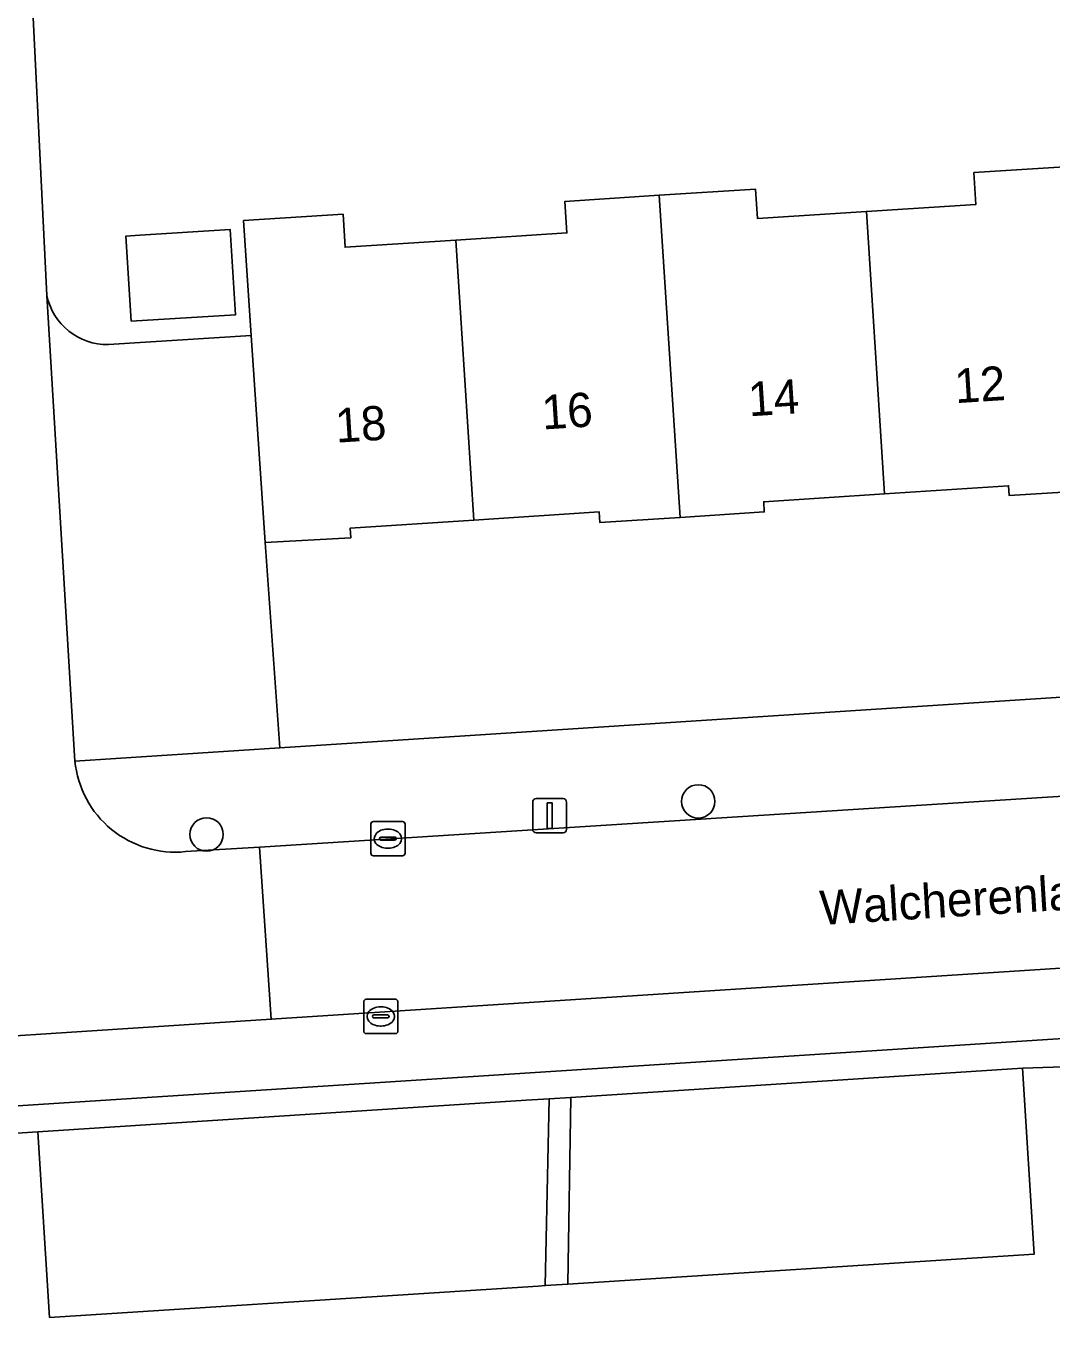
# Model space of a CAD drawing. Extents: x 159680 to 160786, y 387323 to 388340.
# Drawn here: x 160558.8 to 160588.77, y 387836.2 to 387874.3 of the extents above; entities that cross this region are included whole.
import ezdxf

# ---------------------------------------------------------------- set-up
doc = ezdxf.new("R2010")
doc.units = 0
for name, color, linetype in [('IMGEO_Boom', 7, 'Continuous'), ('IMGEO_Erf', 7, 'Continuous'), ('IMGEO_Groenvoorziening', 7, 'Continuous'), ('IMGEO_Kolk', 7, 'Continuous'), ('IMGEO_Lichtmast', 7, 'Continuous'), ('IMGEO_Openbare_ruimte_label', 7, 'Continuous'), ('IMGEO_Pand', 7, 'Continuous'), ('IMGEO_Pand_nummerreeks', 7, 'Continuous'), ('IMGEO_Parkeervlak_open', 7, 'Continuous'), ('IMGEO_Rijbaan_lokaal_open', 7, 'Continuous'), ('IMGEO_Voetpad_open', 7, 'Continuous')]:
    doc.layers.add(name, color=color, linetype=linetype)

msp = doc.modelspace()

# ---------------------------------------------------------------- linework, layer by layer
at = {"layer": 'IMGEO_Boom'}
for centre in [(160578.434, 387851.66), (160564.069, 387850.696)]:
    msp.add_circle(centre, 0.489, dxfattribs=at)
at = {"layer": 'IMGEO_Erf'}
for points in [[(160558.825, 387878.121), (160559.404, 387866.435)], [(160561.201, 387864.999), (160565.367, 387865.259), (160565.152, 387868.619), (160568.056, 387868.805), (160568.117, 387867.842), (160571.355, 387868.049), (160574.597, 387868.257), (160574.538, 387869.181), (160577.296, 387869.358), (160580.106, 387869.538), (160580.161, 387868.681), (160583.349, 387868.885), (160586.549, 387869.09), (160586.49, 387870.021), (160589.288, 387870.2)], [(160589.898, 387860.743), (160587.523, 387860.588), (160587.504, 387860.879), (160583.881, 387860.642), (160580.346, 387860.41), (160580.365, 387860.115), (160577.902, 387859.954), (160575.562, 387859.801), (160575.542, 387860.114), (160571.882, 387859.875), (160568.264, 387859.638), (160568.283, 387859.354), (160565.779, 387859.222), (160566.214, 387853.225), (160620.434, 387856.739)]]:
    msp.add_lwpolyline(points, dxfattribs=at)
msp.add_lwpolyline([(160561.863, 387865.681), (160561.708, 387868.164), (160562.123, 387868.19), (160564.763, 387868.355), (160564.918, 387865.871)], close=True, dxfattribs=at)
msp.add_arc((160561.171, 387866.804), 1.806, 191.8042, 270.9385, dxfattribs=at)
at = {"layer": 'IMGEO_Groenvoorziening'}
for points in [[(160587.91, 387843.871), (160574.709, 387843.017), (160574.622, 387837.565), (160588.248, 387838.437)], [(160574.078, 387842.976), (160573.407, 387842.933), (160559.135, 387842.009), (160559.48, 387836.597), (160573.753, 387837.51), (160573.965, 387837.523)]]:
    msp.add_lwpolyline(points, close=True, dxfattribs=at)
at = {"layer": 'IMGEO_Kolk'}
for p, q in [((160568.867, 387850.147), (160568.867, 387850.999)), ((160568.942, 387851.073), (160569.794, 387851.073)), ((160569.355, 387850.853), (160569.38, 387850.853)), ((160569.868, 387850.999), (160569.868, 387850.147)), ((160569.126, 387850.567), (160569.126, 387850.579)), ((160569.564, 387850.53), (160569.166, 387850.53)), ((160569.169, 387850.616), (160569.567, 387850.616)), ((160569.61, 387850.579), (160569.61, 387850.567)), ((160569.794, 387850.073), (160568.942, 387850.073)), ((160569.378, 387850.293), (160569.353, 387850.293)), ((160568.66, 387844.956), (160568.66, 387845.808)), ((160568.735, 387845.882), (160569.587, 387845.882)), ((160569.661, 387845.808), (160569.661, 387844.956)), ((160568.962, 387845.425), (160569.36, 387845.425)), ((160569.148, 387845.662), (160569.173, 387845.662)), ((160568.919, 387845.376), (160568.919, 387845.388)), ((160569.357, 387845.339), (160568.959, 387845.339)), ((160569.171, 387845.102), (160569.146, 387845.102)), ((160569.403, 387845.388), (160569.403, 387845.376)), ((160569.587, 387844.882), (160568.735, 387844.882))]:
    msp.add_line(p, q, dxfattribs=at)
for points in [[(160568.867, 387850.147), (160568.867, 387850.999)], [(160568.942, 387851.073), (160569.794, 387851.073)], [(160569.868, 387850.999), (160569.868, 387850.147)], [(160569.794, 387850.073), (160568.942, 387850.073)], [(160568.66, 387844.956), (160568.66, 387845.808)], [(160568.735, 387845.882), (160569.587, 387845.882)], [(160569.661, 387845.808), (160569.661, 387844.956)], [(160569.587, 387844.882), (160568.735, 387844.882)]]:
    msp.add_lwpolyline(points, dxfattribs=at)
for centre, radius, start, end in [((160568.944, 387850.997), 0.0765, 91.552, 178.448), ((160568.944, 387850.997), 0.0765, 91.552, 178.448), ((160569.792, 387850.997), 0.0765, 1.552, 88.448), ((160569.792, 387850.997), 0.0765, 1.552, 88.448), ((160569.166, 387850.576), 0.0403, 85.8775, 175.7526), ((160569.163, 387850.566), 0.0366, 178.938, 274.7102), ((160569.567, 387850.573), 0.043, 264.8664, 352.4533), ((160569.571, 387850.578), 0.0386, 1.7309, 96.639), ((160568.944, 387850.149), 0.0765, 181.552, 268.448), ((160568.944, 387850.149), 0.0765, 181.552, 268.448), ((160569.792, 387850.149), 0.0765, 271.552, 358.448), ((160569.792, 387850.149), 0.0765, 271.552, 358.448), ((160568.737, 387845.806), 0.0765, 91.552, 178.448), ((160568.737, 387845.806), 0.0765, 91.552, 178.448), ((160569.585, 387845.806), 0.0765, 1.552, 88.448), ((160569.585, 387845.806), 0.0765, 1.552, 88.448), ((160568.959, 387845.385), 0.0403, 85.8775, 175.7526), ((160569.364, 387845.387), 0.0386, 1.7309, 96.639), ((160568.956, 387845.375), 0.0366, 178.938, 274.7102), ((160569.36, 387845.382), 0.043, 264.8664, 352.4533), ((160568.737, 387844.958), 0.0765, 181.552, 268.448), ((160568.737, 387844.958), 0.0765, 181.552, 268.448), ((160569.585, 387844.958), 0.0765, 271.552, 358.448), ((160569.585, 387844.958), 0.0765, 271.552, 358.448)]:
    msp.add_arc(centre, radius, start, end, dxfattribs=at)
for centre, major_axis, ratio, start_param, end_param in [((160569.354, 387850.573), (-0.387, 0.002), 0.722429, 4.712389, 7.853982), ((160569.379, 387850.573), (-0.39, 0.002), 0.717154, 1.570796, 4.712389), ((160569.147, 387845.382), (-0.387, 0.002), 0.722429, 4.712389, 7.853982), ((160569.172, 387845.382), (-0.39, 0.002), 0.717154, 1.570796, 4.712389)]:
    msp.add_ellipse(centre, major_axis=major_axis, ratio=ratio, start_param=start_param, end_param=end_param, dxfattribs=at)
at = {"layer": 'IMGEO_Lichtmast'}
for p, q in [((160573.598, 387850.843), (160573.598, 387851.643)), ((160573.598, 387851.643), (160573.598, 387850.843)), ((160573.698, 387851.743), (160574.488, 387851.743)), ((160574.488, 387851.743), (160573.698, 387851.743)), ((160574.588, 387851.643), (160574.588, 387850.843)), ((160574.588, 387850.843), (160574.588, 387851.643)), ((160574.488, 387850.743), (160573.698, 387850.743)), ((160573.698, 387850.743), (160574.488, 387850.743))]:
    msp.add_line(p, q, dxfattribs=at)
msp.add_lwpolyline([(160574.018, 387851.618), (160574.168, 387851.618), (160574.168, 387850.868), (160574.018, 387850.868), (160574.018, 387851.618)], dxfattribs=at)
for centre, start, end in [((160573.698, 387851.643), 90, 180), ((160573.698, 387851.643), 90, 180), ((160574.488, 387851.643), 0, 90), ((160574.488, 387851.643), 360, 90), ((160573.698, 387850.843), 180, 270), ((160573.698, 387850.843), 180, 270), ((160574.488, 387850.843), 270, 0), ((160574.488, 387850.843), 270, 0)]:
    msp.add_arc(centre, 0.1, start, end, dxfattribs=at)
at = {"layer": 'IMGEO_Pand'}
for points in [[(160589.288, 387870.2), (160586.49, 387870.021), (160586.549, 387869.09), (160583.349, 387868.885), (160583.881, 387860.642), (160587.504, 387860.879), (160587.523, 387860.588), (160589.898, 387860.743)], [(160577.902, 387859.954), (160580.365, 387860.115), (160580.346, 387860.41), (160583.881, 387860.642), (160583.349, 387868.885), (160580.161, 387868.681), (160580.106, 387869.538), (160577.296, 387869.358)], [(160577.296, 387869.358), (160574.538, 387869.181), (160574.597, 387868.257), (160571.355, 387868.049), (160571.882, 387859.875), (160575.542, 387860.114), (160575.562, 387859.801), (160577.902, 387859.954)], [(160565.152, 387868.619), (160565.367, 387865.259), (160565.779, 387859.222), (160568.283, 387859.354), (160568.264, 387859.638), (160571.882, 387859.875), (160571.355, 387868.049), (160568.117, 387867.842), (160568.056, 387868.805)], [(160561.863, 387865.681), (160564.918, 387865.871), (160564.763, 387868.355), (160562.123, 387868.19), (160561.708, 387868.164)]]:
    msp.add_lwpolyline(points, close=True, dxfattribs=at)
at = {"layer": 'IMGEO_Parkeervlak_open'}
for points in [[(160559.404, 387866.435), (160560.223, 387852.839), (160566.214, 387853.225), (160565.779, 387859.222), (160565.367, 387865.259), (160561.201, 387864.999)], [(160646.932, 387848.788), (160648.509, 387850.584), (160635.598, 387849.808), (160622.187, 387848.936), (160565.959, 387845.3), (160551.888, 387844.386), (160528.281, 387842.851), (160529.026, 387842.516), (160530.582, 387841.284)], [(160531.326, 387841.025), (160646.255, 387848.415)]]:
    msp.add_lwpolyline(points, dxfattribs=at)
msp.add_arc((160561.171, 387866.804), 1.806, 191.8042, 270.9385, dxfattribs=at)
at = {"layer": 'IMGEO_Rijbaan_lokaal_open'}
for points in [[(160560.223, 387852.839), (160559.404, 387866.435), (160558.825, 387878.121), (160557.854, 387878.06), (160554.086, 387878.089), (160555.691, 387852.554), (160556.127, 387852.588)], [(160553.286, 387849.571), (160551.587, 387849.46), (160551.888, 387844.386), (160565.959, 387845.3), (160565.612, 387850.327), (160563.457, 387850.195)]]:
    msp.add_lwpolyline(points, dxfattribs=at)
msp.add_lwpolyline([(160565.612, 387850.327), (160565.959, 387845.3), (160622.187, 387848.936), (160621.81, 387853.957), (160615.496, 387853.492)], close=True, dxfattribs=at)
msp.add_arc((160563.153, 387853.123), 2.944, 185.5439, 275.9197, dxfattribs=at)
at = {"layer": 'IMGEO_Voetpad_open'}
for points in [[(160626.238, 387857.092), (160620.434, 387856.739), (160566.214, 387853.225), (160560.223, 387852.839)], [(160563.457, 387850.195), (160565.612, 387850.327), (160615.496, 387853.492), (160621.81, 387853.957)], [(160646.255, 387848.415), (160531.326, 387841.025)], [(160530.158, 387840.211), (160557.596, 387841.917), (160559.135, 387842.009), (160573.407, 387842.933), (160574.078, 387842.976), (160574.709, 387843.017), (160587.91, 387843.871), (160589.4, 387843.925), (160602.229, 387844.761), (160602.799, 387844.798), (160617.568, 387845.761), (160619.073, 387845.87), (160636.099, 387846.996), (160636.774, 387847.041), (160647.658, 387847.761)], [(160648.184, 387842.255), (160637.203, 387841.548), (160636.52, 387841.504), (160619.409, 387840.403), (160619.35, 387841.368), (160619.073, 387845.87), (160617.568, 387845.761), (160617.922, 387840.318), (160603.795, 387839.409), (160603.686, 387839.402), (160603.27, 387839.375), (160589.742, 387838.504), (160589.4, 387843.925), (160587.91, 387843.871), (160588.248, 387838.437), (160574.622, 387837.565), (160573.965, 387837.523), (160573.753, 387837.51), (160559.48, 387836.597), (160559.135, 387842.009), (160557.596, 387841.917), (160557.903, 387837.38), (160557.963, 387836.5), (160530.53, 387834.81)]]:
    msp.add_lwpolyline(points, dxfattribs=at)
msp.add_lwpolyline([(160574.709, 387843.017), (160574.078, 387842.976), (160573.965, 387837.523), (160574.622, 387837.565)], close=True, dxfattribs=at)
msp.add_arc((160563.153, 387853.123), 2.944, 185.5439, 275.9197, dxfattribs=at)

# ---------------------------------------------------------------- texts
at = {"layer": 'IMGEO_Openbare_ruimte_label'}
msp.add_text('Walcherenlaan', height=1, rotation=3.5549, dxfattribs=at).set_placement((160582.02, 387848.051))
at = {"layer": 'IMGEO_Pand_nummerreeks'}
for s, p in [('12', (160585.954, 387863.287)), ('14', (160579.924, 387862.903)), ('16', (160573.892, 387862.518)), ('18', (160567.862, 387862.133))]:
    msp.add_text(s, height=1, rotation=3.6488, dxfattribs=at).set_placement(p)

doc.saveas('drawing.dxf')
